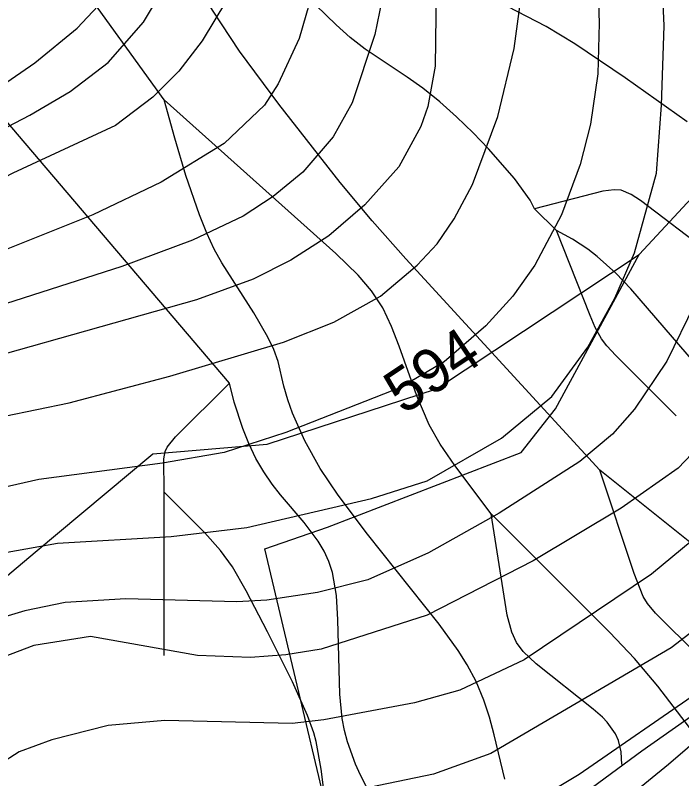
# Model space of a CAD drawing. Extents: x -709584 to -702006, y -1161789 to -1157496.
# Drawn here: x -708901.1 to -708748.2, y -1161517.8 to -1161342.6 of the extents above; entities that cross this region are included whole.
import ezdxf

# ---------------------------------------------------------------- set-up
doc = ezdxf.new("R2010")
doc.units = 0
for name, color, linetype in [('103_hranice KÚ', 7, 'Continuous'), ('120_vrstevnice hlavní', 7, 'Continuous'), ('121_vrstevnice hlavní_popis', 7, 'Continuous'), ('122_vrstevnice základní', 7, 'Continuous'), ('408_BPEJ_linie', 7, 'Continuous'), ('411_akumulovaný odtok', 7, 'Continuous')]:
    doc.layers.add(name, color=color, linetype=linetype)

msp = doc.modelspace()

# ---------------------------------------------------------------- linework, layer by layer
at = {"layer": '103_hranice KÚ'}
msp.add_lwpolyline([(-708920.55, -1161485.93), (-708896.6, -1161465.8), (-708869.55, -1161443.21), (-708843.36, -1161441.03), (-708804.47, -1161428.27), (-708758.03, -1161397.48), (-708735.99, -1161373.78), (-708734.84, -1161354.97), (-708718.77, -1161332.55), (-708710.35, -1161328.22), (-708674.72, -1161349.64), (-708671.55, -1161351.55), (-708632.49, -1161291.91), (-708615.92, -1161270.42), (-708597.31, -1161247.69)], dxfattribs=at)
at = {"layer": '120_vrstevnice hlavní'}
for points in [[(-708727.68, -1161145.96), (-708756.32, -1161192.25), (-708768.61, -1161215.39), (-708781.77, -1161243.16), (-708787.27, -1161257.05), (-708794.79, -1161280.19), (-708800, -1161298.71), (-708803.47, -1161317.22), (-708804.48, -1161331.11), (-708804.77, -1161354.25), (-708806.51, -1161363.51), (-708808.1, -1161368.14), (-708813.16, -1161377.39), (-708820.97, -1161386.07), (-708829.22, -1161393.16), (-708837.9, -1161398.8), (-708846.58, -1161403.14), (-708859.59, -1161407.91), (-708929.02, -1161427.44)], [(-708935.18, -1161378.26), (-708911.01, -1161363.35), (-708896.62, -1161353.53), (-708886.93, -1161345.57), (-708881, -1161339.21), (-708877.38, -1161334.43), (-708871.6, -1161323.59), (-708868.56, -1161315.49), (-708857.86, -1161273.54), (-708852.22, -1161258.79), (-708842.09, -1161239.11), (-708806.8, -1161180.1), (-708804.34, -1161173.73), (-708804.34, -1161170.26)], [(-708741.13, -1161438.15), (-708749.08, -1161446.53), (-708762.1, -1161455.65), (-708782.35, -1161467.8), (-708806.65, -1161480.24), (-708830.95, -1161488.05), (-708839.05, -1161489.35), (-708847.15, -1161489.93), (-708859.3, -1161489.49), (-708883.89, -1161485.15), (-708896.91, -1161487.18), (-708905.59, -1161490.51)]]:
    msp.add_lwpolyline(points, dxfattribs=at)
at = {"layer": '122_vrstevnice základní'}
for points in [[(-708625.56, -1161113.71), (-708667.8, -1161172.87), (-708684.86, -1161205.27), (-708693.83, -1161226.1), (-708698.32, -1161239.98), (-708700.63, -1161250.98), (-708702.8, -1161267.18), (-708703.23, -1161285.4), (-708702.22, -1161307.68), (-708697.16, -1161336.03), (-708693.25, -1161365.53), (-708692.24, -1161384.05), (-708692.38, -1161395.62), (-708693.69, -1161407.19), (-708698.46, -1161425.71), (-708701.5, -1161432.65), (-708707.86, -1161443.06), (-708714.52, -1161452.32), (-708730.14, -1161470.11), (-708742.43, -1161481.39), (-708750.68, -1161487.76), (-708792.02, -1161511.98)], [(-708697.59, -1161129.04), (-708733.32, -1161184.73), (-708743.59, -1161203.24), (-708750.96, -1161219.44), (-708758.78, -1161242.58), (-708764.27, -1161270.36), (-708767.89, -1161300.44), (-708768.03, -1161318.96), (-708767.17, -1161344.42), (-708767.45, -1161355.99), (-708769.19, -1161367.56), (-708771.5, -1161376.81), (-708775.84, -1161388.39), (-708781.92, -1161399.96), (-708786.98, -1161407.05), (-708793.2, -1161413.84), (-708802.75, -1161422.09), (-708812.73, -1161428.02), (-708839.05, -1161438.29), (-708853.23, -1161442.92), (-708867.4, -1161445.38), (-708895.75, -1161449.14), (-708911.95, -1161452.75), (-708920.06, -1161455.5)], [(-708911.09, -1161436.12), (-708888.81, -1161431.49), (-708865.67, -1161425.42), (-708839.63, -1161417.61), (-708828.06, -1161412.98), (-708817.36, -1161407.05), (-708808.97, -1161399.96), (-708804.34, -1161395.04), (-708800.43, -1161389.26), (-708796.24, -1161381.44), (-708790.45, -1161365.82), (-708786.69, -1161350.2), (-708784.23, -1161331.98), (-708783.94, -1161321.56), (-708782.21, -1161300.73), (-708778.59, -1161274.7), (-708769.48, -1161243.45), (-708763.69, -1161227.83), (-708756.03, -1161209.61), (-708739.25, -1161178.36), (-708720.01, -1161147.12)], [(-708759.21, -1161151.75), (-708797.11, -1161207.29), (-708816.06, -1161239.69), (-708824.01, -1161255.89), (-708832.26, -1161276.72), (-708849.32, -1161332.27), (-708852.65, -1161339.21), (-708858.29, -1161348.47), (-708863.64, -1161355.41), (-708869.57, -1161361.34), (-708878.11, -1161367.85), (-708901.69, -1161378.84), (-708928.01, -1161392.44), (-708942.33, -1161400.68), (-708961.13, -1161413.12), (-708969.52, -1161420.06), (-708977.33, -1161427.44), (-708985.58, -1161436.7)], [(-708935.18, -1161385.03), (-708897.78, -1161365.53), (-708888.52, -1161360.04), (-708879.84, -1161353.38), (-708871.74, -1161344.13), (-708863.93, -1161331.11), (-708855.69, -1161307.68), (-708851.06, -1161289.45), (-708841.95, -1161263.41), (-708836.31, -1161250.4), (-708831.1, -1161239.98), (-708815.91, -1161213.95), (-708802.6, -1161193.7), (-708788.28, -1161173.45), (-708779.32, -1161158.98)], [(-708758.92, -1161163.32), (-708781.05, -1161198.03), (-708792.04, -1161217.71), (-708809.69, -1161254.16), (-708818.08, -1161274.99), (-708821.41, -1161285.4), (-708832.26, -1161334.87), (-708836.02, -1161347.89), (-708840.79, -1161358.3), (-708843.97, -1161363.22), (-708853.23, -1161372.04), (-708867.69, -1161380.86), (-708883.32, -1161388.39), (-708922.08, -1161403.86)], [(-708750.68, -1161166.65), (-708757.04, -1161178.07), (-708769.91, -1161198.9), (-708783.94, -1161224.07), (-708797.54, -1161253), (-708805.35, -1161273.25), (-708809.55, -1161287.71), (-708813.16, -1161307.97), (-708817.07, -1161339.21), (-708818.66, -1161347.02), (-708823.87, -1161362.64), (-708828.21, -1161370.45), (-708835.15, -1161378.55), (-708841.95, -1161384.19), (-708848.89, -1161388.68), (-708860.46, -1161394.17), (-708876.66, -1161400.25), (-708913.69, -1161412.11)], [(-708902.99, -1161465.77), (-708891.42, -1161463.75), (-708865.38, -1161462.16), (-708848.02, -1161460.13), (-708819.38, -1161453.48), (-708806.65, -1161449.43), (-708789.58, -1161439.59), (-708778.01, -1161430.04), (-708769.77, -1161418.76), (-708763.55, -1161407.48), (-708759.07, -1161397.07), (-708754, -1161378.84), (-708752.84, -1161363.22), (-708752.27, -1161344.99), (-708752.7, -1161334.58), (-708752.12, -1161305.94), (-708750.53, -1161279.9), (-708747.35, -1161256.47), (-708743.73, -1161240.85), (-708739.1, -1161225.23), (-708723.48, -1161186.17), (-708712.49, -1161165.92)], [(-708705.55, -1161169.4), (-708714.66, -1161187.62), (-708722.04, -1161205.85), (-708724.78, -1161214.24), (-708733.9, -1161248.95), (-708736.36, -1161260.52), (-708738.09, -1161272.09), (-708740.84, -1161298.13), (-708742, -1161317.51), (-708741.56, -1161334), (-708739.1, -1161360.04), (-708739.1, -1161380), (-708740.12, -1161390.7), (-708743.44, -1161403.72), (-708745.32, -1161408.93), (-708751.69, -1161421.94), (-708759.07, -1161432.94), (-708764.13, -1161438.72), (-708771.65, -1161444.94), (-708790.16, -1161456.8), (-708806.36, -1161465.92), (-708820.25, -1161472.14)], [(-708782.64, -1161523.2), (-708771.79, -1161516.69), (-708743.88, -1161497.45), (-708731, -1161487.18), (-708709.16, -1161467.94), (-708692.09, -1161451.31), (-708687.18, -1161445.38), (-708683.27, -1161439.3), (-708678.5, -1161428.89), (-708674.59, -1161415), (-708673.44, -1161408.06), (-708673.73, -1161385.78), (-708675.17, -1161367.56), (-708679.37, -1161349.33), (-708688.48, -1161316.93), (-708691.23, -1161304.78), (-708693.11, -1161292.63), (-708693.54, -1161276.43), (-708692.82, -1161262.26), (-708689.35, -1161242.01), (-708681.68, -1161219.73), (-708667.36, -1161191.38)], [(-708715.38, -1161265.44), (-708717.41, -1161277.01), (-708718.57, -1161290.9), (-708718.57, -1161302.47), (-708716.54, -1161327.93), (-708712.2, -1161360.33), (-708709.74, -1161374.21), (-708708.15, -1161395.04), (-708709.02, -1161408.64), (-708710.46, -1161415.58), (-708712.92, -1161422.52), (-708724.93, -1161441.47), (-708741.42, -1161459.41), (-708755.16, -1161470.83), (-708784.38, -1161490.51), (-708799.13, -1161497.45), (-708809.55, -1161500.34), (-708830.38, -1161504.25), (-708837.61, -1161505.11), (-708866.83, -1161504.39), (-708879.84, -1161505.55), (-708892.72, -1161508.88), (-708900.24, -1161511.62), (-708904.87, -1161514.52)], [(-708678.79, -1161312.88), (-708658.68, -1161370.74), (-708656.95, -1161377.68), (-708655.79, -1161389.26), (-708655.93, -1161400.83), (-708657.53, -1161415), (-708659.26, -1161421.94), (-708662.73, -1161431.2), (-708667.94, -1161440.46), (-708676.62, -1161452.46), (-708686.74, -1161462.16), (-708716.97, -1161485.01), (-708751.25, -1161514.52), (-708768.76, -1161528.84), (-708780.62, -1161536.5), (-708790.74, -1161540.41), (-708800.87, -1161542.72), (-708857.57, -1161551.54), (-708867.69, -1161554.73), (-708875.79, -1161558.92), (-708883.89, -1161563.99), (-708903.57, -1161581.92)], [(-708820.25, -1161472.14), (-708831.82, -1161475.03), (-708843.39, -1161476.76), (-708850.34, -1161477.2), (-708875.79, -1161476.48), (-708889.68, -1161477.34), (-708898.94, -1161479.22), (-708908.19, -1161481.97)], [(-708792.02, -1161511.98), (-708805.21, -1161516.69), (-708824.01, -1161520.59), (-708864.51, -1161525.08), (-708876.66, -1161527.53), (-708883.6, -1161529.85), (-708895.46, -1161535.92), (-708905.45, -1161543.01), (-708913.69, -1161551.11), (-708932.06, -1161573.53), (-708938.28, -1161580.19), (-708948.12, -1161588.86), (-708955.06, -1161593.64), (-708962, -1161597.54), (-708977.62, -1161604.49), (-708996.72, -1161611.14), (-709012.34, -1161615.48), (-709036.64, -1161620.98), (-709044.45, -1161623.43), (-709060.36, -1161630.67), (-709078.6, -1161641)]]:
    msp.add_lwpolyline(points, dxfattribs=at)
at = {"layer": '408_BPEJ_linie'}
for points in [[(-708829.49, -1161460.04), (-708785.08, -1161442.88), (-708777.17, -1161432.88), (-708758.03, -1161397.48), (-708735.99, -1161373.78), (-708734.84, -1161354.97), (-708718.77, -1161332.55), (-708710.35, -1161328.22), (-708674.72, -1161349.64), (-708666.3, -1161402.95), (-708648.75, -1161392.55), (-708625.07, -1161399.03), (-708595.13, -1161407.9)], [(-708604.79, -1161444.56), (-708630.44, -1161437.29), (-708667.52, -1161427.27), (-708670.96, -1161426.82), (-708677.9, -1161457.99), (-708711.62, -1161479.44), (-708715.43, -1161481.91), (-708757.42, -1161511.46), (-708788.76, -1161534.58), (-708822.71, -1161554.32), (-708843.92, -1161465.04), (-708829.49, -1161460.04)]]:
    msp.add_lwpolyline(points, dxfattribs=at)
at = {"layer": '411_akumulovaný odtok'}
for p, q in [((-708776.99, -1161392), (-708781.99, -1161387)), ((-708716.99, -1161487), (-708766.99, -1161447)), ((-708866.99, -1161462), (-708866.99, -1161452)), ((-708866.99, -1161489.5), (-708866.99, -1161462))]:
    msp.add_line(p, q, dxfattribs=at)
for points in [[(-708851.99, -1161427), (-708918.21, -1161349.27), (-708927.57, -1161338.09), (-708933.66, -1161330.55), (-708939.59, -1161322.73), (-708945.21, -1161314.6), (-708950.27, -1161306.19), (-708955.69, -1161295.46), (-708959.55, -1161288.52), (-708962.26, -1161284.6), (-708965.24, -1161280.85), (-708971.76, -1161273.69), (-708979.18, -1161266.45), (-708988.49, -1161257.9), (-709011.99, -1161237)], [(-708746.99, -1161367), (-708761.2, -1161356.9), (-708772.76, -1161349.14), (-708779.34, -1161345.18), (-708790.43, -1161339.42), (-708793.12, -1161337.59), (-708800.86, -1161331.57), (-708803.57, -1161329.75), (-708814.63, -1161323.87), (-708820.45, -1161320.2), (-708826.2, -1161316.18), (-708834.67, -1161309.77), (-708842.94, -1161303.07), (-708851.09, -1161296.2), (-708856.42, -1161291.51), (-708861.6, -1161286.66), (-708866.53, -1161281.58), (-708871.85, -1161275.67), (-708891.99, -1161252)], [(-708781.99, -1161387), (-708782.99, -1161384.99), (-708786.59, -1161380.04), (-708792.55, -1161373.2), (-708796.1, -1161369.52), (-708799.88, -1161365.89), (-708803.76, -1161362.45), (-708807.62, -1161359.34), (-708811.23, -1161356.76), (-708820.9, -1161350.32), (-708824.28, -1161347.65), (-708827.54, -1161344.8), (-708836.9, -1161335.6), (-708864.02, -1161306.58), (-708873.3, -1161297.43), (-708876.5, -1161294.61), (-708879.79, -1161291.98), (-708883.21, -1161289.59), (-708894.85, -1161282.78), (-708901.74, -1161278.03)], [(-708866.99, -1161362), (-708887.07, -1161334.04), (-708889.44, -1161330.48), (-708891.41, -1161326.77), (-708892.32, -1161324.09), (-708893.28, -1161319.9), (-708896.99, -1161297)], [(-708766.99, -1161447), (-708811.55, -1161398.46), (-708819.27, -1161389.76), (-708826.62, -1161380.96), (-708840.69, -1161363.01), (-708849.7, -1161350.84), (-708855.92, -1161341.44), (-708861.7, -1161331.41), (-708863.79, -1161328.2), (-708866.03, -1161325.23), (-708868.5, -1161322.35), (-708871.52, -1161319.24), (-708878.7, -1161312.53), (-708886.21, -1161306), (-708896.99, -1161297)], [(-708791.99, -1161457), (-708800.31, -1161445.9), (-708803.64, -1161441), (-708806.2, -1161436.57), (-708809.01, -1161429.91), (-708813.06, -1161418.48), (-708814.8, -1161414), (-708816.83, -1161409.71), (-708819.39, -1161405.79), (-708822.46, -1161402.25), (-708827.56, -1161397.26), (-708866.99, -1161362)], [(-708788.85, -1161517.85), (-708791.25, -1161507.66), (-708792.31, -1161503.68), (-708793.61, -1161499.72), (-708795.4, -1161495.46), (-708797.43, -1161491.62), (-708799.51, -1161488.34), (-708803.9, -1161482.34), (-708820.31, -1161461.68), (-708827.09, -1161452.7), (-708831.2, -1161446.55), (-708834.68, -1161440.26), (-708837.51, -1161433.92), (-708838.64, -1161430.79), (-708839.53, -1161427.71), (-708840.83, -1161422.06), (-708841.84, -1161419.26), (-708843.16, -1161416.46), (-708846.42, -1161410.85), (-708853.78, -1161399.36), (-708855.49, -1161396.29), (-708857.21, -1161392.58), (-708858.89, -1161388.38), (-708862, -1161379.32), (-708864.57, -1161370.79), (-708866.99, -1161362)], [(-708741.99, -1161397), (-708757.68, -1161385.1), (-708759.86, -1161383.67), (-708762.13, -1161382.73), (-708763.76, -1161382.63), (-708766.31, -1161382.98), (-708781.99, -1161387)], [(-708749.49, -1161434.5), (-708763.39, -1161420.68), (-708765.44, -1161418.41), (-708766.66, -1161416.79), (-708768.07, -1161414.21), (-708769.26, -1161411.49), (-708776.99, -1161392)], [(-708694.49, -1161464.5), (-708726.84, -1161439.86), (-708735.11, -1161433.12), (-708738.24, -1161430.15), (-708741.25, -1161426.97), (-708759.88, -1161405.38), (-708763.36, -1161401.74), (-708767.6, -1161397.94), (-708769.81, -1161396.24), (-708773.31, -1161393.94), (-708776.99, -1161392)], [(-708866.99, -1161452), (-708867.03, -1161444.34), (-708866.76, -1161442.69), (-708866.31, -1161441.66), (-708864.39, -1161439.34), (-708851.99, -1161427)], [(-708819.42, -1161521.86), (-708821.94, -1161516.97), (-708823.06, -1161514.46), (-708824.94, -1161509.33), (-708825.64, -1161506.7), (-708826.14, -1161503.96), (-708826.69, -1161498.36), (-708827.11, -1161481.32), (-708827.47, -1161475.76), (-708828.38, -1161470.43), (-708829.18, -1161467.91), (-708830.28, -1161465.54), (-708831.65, -1161463.28), (-708834.88, -1161458.96), (-708840.28, -1161452.65), (-708842.2, -1161450.2), (-708844.13, -1161447.37), (-708845.93, -1161444.26), (-708847.57, -1161440.84), (-708848.95, -1161437.42), (-708850.94, -1161431.34), (-708851.99, -1161427)], [(-708744.49, -1161489.5), (-708754.25, -1161479.81), (-708756.1, -1161477.58), (-708757.08, -1161475.97), (-708759.16, -1161470.68), (-708766.99, -1161447)], [(-708826.99, -1161552), (-708829.91, -1161524.1), (-708830.97, -1161515.55), (-708832.14, -1161509.26), (-708832.68, -1161507.21), (-708834.08, -1161503.25), (-708837.57, -1161495.53), (-708843.27, -1161484.08), (-708848.15, -1161474.62), (-708851.32, -1161469.13), (-708854.02, -1161465.43), (-708857.63, -1161461.34), (-708866.99, -1161452)], [(-708761.99, -1161514.5), (-708762.1, -1161511.62), (-708762.76, -1161508.99), (-708763.45, -1161507.5), (-708765.35, -1161504.77), (-708766.43, -1161503.63), (-708768.54, -1161501.81), (-708781.64, -1161491.4), (-708784.58, -1161488.61), (-708786.17, -1161486.52), (-708787.23, -1161484.16), (-708788.25, -1161480.26), (-708791.99, -1161457)], [(-708704.49, -1161564.5), (-708711.32, -1161557.83), (-708716.06, -1161552.95), (-708720.53, -1161547.89), (-708722.37, -1161545.53), (-708723.8, -1161543.36), (-708724.99, -1161541.19), (-708728.45, -1161532.48), (-708729.6, -1161530.1), (-708732.33, -1161525.46), (-708735.37, -1161520.91), (-708740.22, -1161514.18), (-708753.69, -1161496.51), (-708759.06, -1161490.19), (-708764.71, -1161484.19), (-708791.99, -1161457)]]:
    msp.add_lwpolyline(points, dxfattribs=at)

# ---------------------------------------------------------------- texts
at = {"layer": '121_vrstevnice hlavní_popis'}
msp.add_text('594', height=10, rotation=33.672, dxfattribs=at).set_placement((-708812.12, -1161434.37))

doc.saveas('drawing.dxf')
